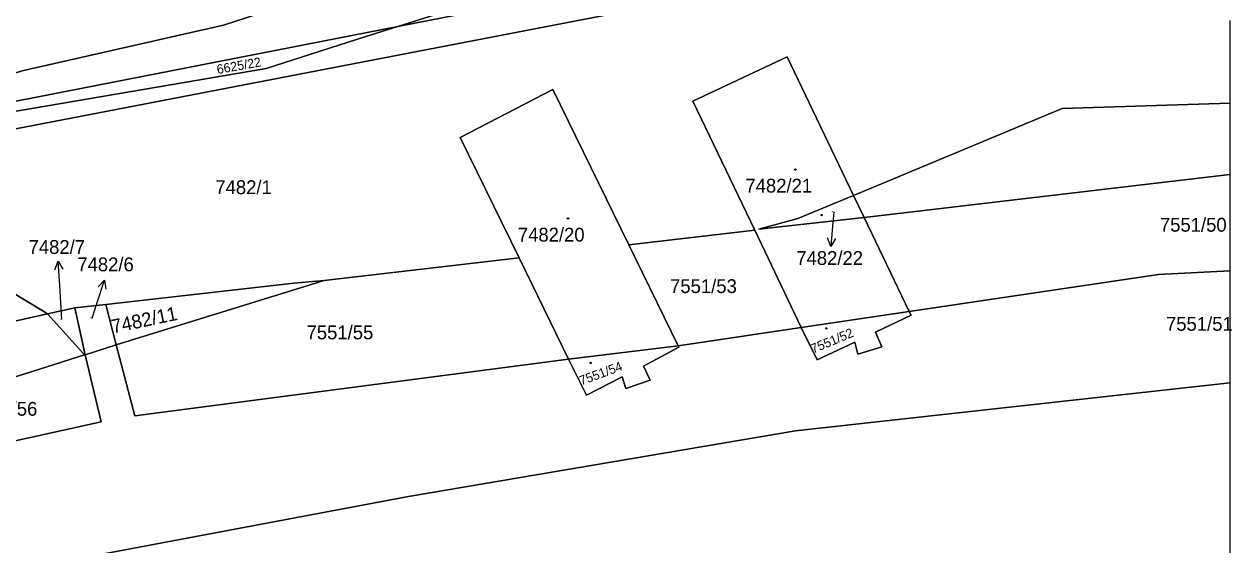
# Model space of a CAD drawing. Extents: x -596233 to -595156, y -1161235 to -1159375.
# Drawn here: x -595306.6 to -595158, y -1159786.6 to -1159722.6 of the extents above; entities that cross this region are included whole.
import ezdxf

# ---------------------------------------------------------------- set-up
doc = ezdxf.new("R2010")
doc.units = 0
for name, color, linetype in [('KN_KULTURY', 7, 'Continuous'), ('KN_PARC_CIS_POM', 7, 'Continuous'), ('KN_PARC_CIS_POZ', 7, 'Continuous'), ('KN_PARC_CIS_STAV', 7, 'Continuous'), ('KN_PARC_PLOCHA', 7, 'Continuous'), ('PARC_C_SIPKA', 7, 'Continuous'), ('parcely_l', 7, 'Continuous')]:
    doc.layers.add(name, color=color, linetype=linetype)

msp = doc.modelspace()

# ---------------------------------------------------------------- linework, layer by layer
at = {"layer": 'KN_KULTURY'}
for centre, radius in [((-595211.69, -1159740.48), 0.09), ((-595211.69, -1159740.48), 0.0398), ((-595239.68, -1159746.5), 0.09), ((-595239.68, -1159746.5), 0.0398), ((-595208.47, -1159746.08), 0.09), ((-595208.47, -1159746.08), 0.0398), ((-595207.87, -1159760.02), 0.09), ((-595207.87, -1159760.02), 0.0398), ((-595236.91, -1159764.26), 0.09), ((-595236.91, -1159764.26), 0.0398)]:
    msp.add_circle(centre, radius, dxfattribs=at)
at = {"layer": 'KN_PARC_PLOCHA'}
for points in [[(-595178.04, -1159699.62), (-595175.98, -1159699.65), (-595184.43, -1159703.8), (-595198.66, -1159707), (-595214.86, -1159709.76), (-595225.53, -1159710.69), (-595228.25, -1159712.03), (-595231.42, -1159713.6), (-595260.63, -1159722.87), (-595314.6, -1159733.43), (-595324.68, -1159735.4), (-595324.36, -1159734.5), (-595322.22, -1159733.17), (-595306.88, -1159728.35), (-595282.07, -1159722.7), (-595261.09, -1159715.88), (-595247.44, -1159709.89), (-595235.47, -1159703.38), (-595227.59, -1159700.41), (-595214.08, -1159698.64), (-595211.58, -1159698.2), (-595197.46, -1159699.01)], [(-595198.04, -1159709.67), (-595202.08, -1159711.41), (-595260.63, -1159722.87), (-595231.42, -1159713.6), (-595228.25, -1159712.03), (-595225.6, -1159711.59), (-595214.86, -1159709.76), (-595198.66, -1159707)], [(-595197.15, -1159712.61), (-595203.12, -1159715.28), (-595317.71, -1159737.38), (-595315.56, -1159734.65), (-595276.82, -1159728.04), (-595264.58, -1159724.12), (-595260.63, -1159722.87), (-595202.08, -1159711.41), (-595198.04, -1159709.67), (-595197.46, -1159712.13)], [(-595315.56, -1159734.65), (-595314.6, -1159733.43), (-595260.63, -1159722.87), (-595264.58, -1159724.12), (-595276.82, -1159728.04)], [(-595204.53, -1159743.65), (-595211.41, -1159746.51), (-595216.18, -1159747.82), (-595203.22, -1159746.36), (-595197.69, -1159757.95), (-595210.97, -1159759.92), (-595216.67, -1159747.94), (-595224.31, -1159732.07), (-595212.72, -1159726.6)], [(-595232.19, -1159749.75), (-595226.13, -1159762.17), (-595239.63, -1159763.82), (-595245.69, -1159751.33), (-595252.96, -1159736.54), (-595241.57, -1159730.64)], [(-595158.2304, -1159741.1028), (-595203.22, -1159746.36), (-595204.53, -1159743.65), (-595178.87, -1159732.97), (-595158.2304, -1159732.2986)], [(-595158.2304, -1159752.9509), (-595167, -1159753.39), (-595197.69, -1159757.95), (-595203.22, -1159746.36), (-595158.2304, -1159741.1028)], [(-595203.22, -1159746.36), (-595216.18, -1159747.82), (-595211.41, -1159746.51), (-595204.53, -1159743.65)], [(-595210.97, -1159759.92), (-595226.13, -1159762.17), (-595232.19, -1159749.75), (-595216.67, -1159747.94)], [(-595303.74, -1159758.24), (-595321.05, -1159762.08), (-595322.66, -1159758.73), (-595317.59, -1159756.48), (-595316.79, -1159756.86), (-595314.73, -1159752.21), (-595319.1, -1159750.26), (-595318.66, -1159749.25), (-595303.99, -1159758.08)], [(-595239.63, -1159763.82), (-595292.99, -1159770.76), (-595295.31, -1159762.02), (-595269.71, -1159754.14), (-595245.69, -1159751.33)], [(-595295.31, -1159762.02), (-595296.57, -1159757.06), (-595273.44, -1159754.45), (-595269.71, -1159754.14)], [(-595299.13, -1159763.26), (-595299.19, -1159763.28), (-595303.74, -1159758.24), (-595300.39, -1159757.49)], [(-595295.31, -1159762.02), (-595299.13, -1159763.26), (-595300.39, -1159757.49), (-595296.57, -1159757.06)], [(-595299.19, -1159763.28), (-595317.66, -1159769.15), (-595321.05, -1159762.08), (-595303.74, -1159758.24)], [(-595210.97, -1159759.92), (-595197.69, -1159757.95), (-595197.44, -1159758.4), (-595201.82, -1159760.48), (-595201.03, -1159762.29), (-595204.01, -1159763.17), (-595204.39, -1159761.7), (-595209, -1159763.88)], [(-595239.63, -1159763.82), (-595226.13, -1159762.17), (-595226.02, -1159762.34), (-595230.39, -1159764.66), (-595229.56, -1159766.38), (-595232.55, -1159767.39), (-595233, -1159765.96), (-595237.4, -1159768.21)], [(-595314.63, -1159775.37), (-595317.66, -1159769.15), (-595299.19, -1159763.28), (-595299.13, -1159763.26), (-595297.13, -1159771.51)]]:
    msp.add_lwpolyline(points, close=True, dxfattribs=at)
for points in [[(-595261.09, -1159715.88), (-595282.07, -1159722.7), (-595306.88, -1159728.35), (-595322.22, -1159733.17), (-595324.36, -1159734.5), (-595324.68, -1159735.4), (-595333.08, -1159737.04), (-595324.41, -1159708.81)], [(-595317.71, -1159737.38), (-595203.12, -1159715.28)], [(-595158.2304, -1159722.1528), (-595158.2304, -1159732.2986), (-595178.87, -1159732.97), (-595204.53, -1159743.65), (-595212.72, -1159726.6), (-595224.31, -1159732.07), (-595216.67, -1159747.94), (-595232.19, -1159749.75), (-595241.57, -1159730.64), (-595252.96, -1159736.54), (-595245.69, -1159751.33), (-595269.71, -1159754.14), (-595273.44, -1159754.45), (-595296.57, -1159757.06), (-595300.39, -1159757.49), (-595303.74, -1159758.24), (-595303.99, -1159758.08), (-595318.66, -1159749.25)], [(-595314.63, -1159775.37), (-595297.13, -1159771.51), (-595299.13, -1159763.26), (-595295.31, -1159762.02), (-595292.99, -1159770.76), (-595239.63, -1159763.82), (-595237.4, -1159768.21), (-595233, -1159765.96), (-595232.55, -1159767.39), (-595229.56, -1159766.38), (-595230.39, -1159764.66), (-595226.02, -1159762.34), (-595226.13, -1159762.17), (-595210.97, -1159759.92), (-595209, -1159763.88), (-595204.39, -1159761.7), (-595204.01, -1159763.17), (-595201.03, -1159762.29), (-595201.82, -1159760.48), (-595197.44, -1159758.4), (-595197.69, -1159757.95), (-595167, -1159753.39), (-595158.2304, -1159752.9509), (-595158.2304, -1159766.6937), (-595211.67, -1159772.6), (-595259.3, -1159780.7), (-595307.73, -1159789.8)], [(-595307.73, -1159789.8), (-595259.3, -1159780.7), (-595211.67, -1159772.6), (-595158.2304, -1159766.6937), (-595158.2304, -1159788.2487), (-595163.89, -1159788.89), (-595172.75, -1159793.25), (-595184.83, -1159798.43), (-595186.18, -1159795.92), (-595214.39, -1159802.25), (-595214.66, -1159813.46), (-595194.33, -1159823.23), (-595181.96, -1159850.32), (-595232.71, -1159856.74), (-595234.37, -1159856.9), (-595237.05, -1159851.45), (-595246.83, -1159828.43), (-595255.44, -1159810.27), (-595260.43, -1159799.69), (-595271.48, -1159788.63), (-595281.12, -1159791.61), (-595295.2, -1159797.86), (-595322.51, -1159811.03)]]:
    msp.add_lwpolyline(points, dxfattribs=at)
at = {"layer": 'PARC_C_SIPKA'}
for points in [[(-595206.96, -1159745.72), (-595207.07, -1159746.94), (-595207.3397, -1159749.9279)], [(-595206.7518, -1159748.9769), (-595207.3397, -1159749.9279), (-595207.7478, -1159748.887)], [(-595302.8692, -1159752.7936), (-595302.4301, -1159751.7654), (-595301.871, -1159752.7336)], [(-595302, -1159758.92), (-595302.25, -1159754.76), (-595302.4301, -1159751.7654)], [(-595298.27, -1159758.77), (-595297.67, -1159756.95), (-595296.725, -1159754.1027)], [(-595297.5145, -1159754.8943), (-595296.725, -1159754.1027), (-595296.5654, -1159755.2093)]]:
    msp.add_lwpolyline(points, dxfattribs=at)
at = {"layer": 'parcely_l'}
for points in [[(-595227.59, -1159700.41), (-595235.47, -1159703.38), (-595247.44, -1159709.89), (-595261.09, -1159715.88), (-595282.07, -1159722.7), (-595306.88, -1159728.35), (-595322.22, -1159733.17), (-595324.36, -1159734.5), (-595324.68, -1159735.4)], [(-595198.04, -1159709.67), (-595202.08, -1159711.41), (-595260.63, -1159722.87)], [(-595197.15, -1159712.61), (-595203.12, -1159715.28), (-595317.71, -1159737.38)], [(-595260.63, -1159722.87), (-595231.42, -1159713.6), (-595228.25, -1159712.03)], [(-595315.56, -1159734.65), (-595276.82, -1159728.04), (-595264.58, -1159724.12), (-595260.63, -1159722.87)], [(-595260.63, -1159722.87), (-595314.6, -1159733.43)], [(-595158.2304, -1159722.1528), (-595158.2304, -1159732.2986)], [(-595216.67, -1159747.94), (-595224.31, -1159732.07), (-595212.72, -1159726.6), (-595204.53, -1159743.65)], [(-595245.69, -1159751.33), (-595252.96, -1159736.54), (-595241.57, -1159730.64), (-595232.19, -1159749.75)], [(-595204.53, -1159743.65), (-595178.87, -1159732.97), (-595158.2304, -1159732.2986)], [(-595158.2304, -1159732.2986), (-595158.2304, -1159741.1028)], [(-595158.2304, -1159741.1028), (-595203.22, -1159746.36)], [(-595158.2304, -1159741.1028), (-595158.2304, -1159752.9509)], [(-595203.22, -1159746.36), (-595216.18, -1159747.82), (-595211.41, -1159746.51), (-595204.53, -1159743.65)], [(-595203.22, -1159746.36), (-595204.53, -1159743.65)], [(-595203.22, -1159746.36), (-595197.69, -1159757.95)], [(-595232.19, -1159749.75), (-595216.67, -1159747.94)], [(-595216.67, -1159747.94), (-595210.97, -1159759.92)], [(-595318.66, -1159749.25), (-595303.99, -1159758.08), (-595303.74, -1159758.24)], [(-595226.13, -1159762.17), (-595232.19, -1159749.75)], [(-595269.71, -1159754.14), (-595245.69, -1159751.33)], [(-595245.69, -1159751.33), (-595239.63, -1159763.82)], [(-595197.69, -1159757.95), (-595167, -1159753.39), (-595158.2304, -1159752.9509)], [(-595158.2304, -1159752.9509), (-595158.2304, -1159766.6937)], [(-595269.71, -1159754.14), (-595273.44, -1159754.45), (-595296.57, -1159757.06)], [(-595295.31, -1159762.02), (-595269.71, -1159754.14)], [(-595303.74, -1159758.24), (-595300.39, -1159757.49)], [(-595300.39, -1159757.49), (-595296.57, -1159757.06)], [(-595299.13, -1159763.26), (-595300.39, -1159757.49)], [(-595296.57, -1159757.06), (-595295.31, -1159762.02)], [(-595321.05, -1159762.08), (-595303.74, -1159758.24)], [(-595303.74, -1159758.24), (-595299.19, -1159763.28)], [(-595210.97, -1159759.92), (-595209, -1159763.88), (-595204.39, -1159761.7), (-595204.01, -1159763.17), (-595201.03, -1159762.29), (-595201.82, -1159760.48), (-595197.44, -1159758.4), (-595197.69, -1159757.95)], [(-595197.69, -1159757.95), (-595210.97, -1159759.92)], [(-595210.97, -1159759.92), (-595226.13, -1159762.17)], [(-595299.13, -1159763.26), (-595295.31, -1159762.02)], [(-595239.63, -1159763.82), (-595292.99, -1159770.76), (-595295.31, -1159762.02)], [(-595239.63, -1159763.82), (-595226.13, -1159762.17)], [(-595226.13, -1159762.17), (-595226.02, -1159762.34), (-595230.39, -1159764.66), (-595229.56, -1159766.38), (-595232.55, -1159767.39), (-595233, -1159765.96), (-595237.4, -1159768.21), (-595239.63, -1159763.82)], [(-595299.19, -1159763.28), (-595317.66, -1159769.15)], [(-595299.13, -1159763.26), (-595297.13, -1159771.51), (-595314.63, -1159775.37)], [(-595299.19, -1159763.28), (-595299.13, -1159763.26)], [(-595158.2304, -1159766.6937), (-595211.67, -1159772.6), (-595259.3, -1159780.7), (-595307.73, -1159789.8)], [(-595158.2304, -1159766.6937), (-595158.2304, -1159788.2487)]]:
    msp.add_lwpolyline(points, dxfattribs=at)

# ---------------------------------------------------------------- texts
at = {"layer": 'KN_PARC_CIS_POM'}
for s, p in [('7482/22', (-595207.2933, -1159745.72)), ('7482/7', (-595302.2833, -1159758.92)), ('7482/6', (-595298.5533, -1159758.77))]:
    msp.add_text(s, height=0.1, dxfattribs=at).set_placement(p)
at = {"layer": 'KN_PARC_CIS_POZ'}
for s, height, rotation, p in [('6625/22', 1.14, 10.004819, (-595282.8122, -1159728.7302)), ('7482/11', 1.7, 11.948272, (-595295.6938, -1159760.6531))]:
    msp.add_text(s, height=height, rotation=rotation, dxfattribs=at).set_placement(p)
for s, p in [('7482/1', (-595283.0966, -1159743.5)), ('7551/50', (-595166.8193, -1159748.12)), ('7482/7', (-595306.0866, -1159750.85)), ('7482/6', (-595300.0866, -1159752.99)), ('7551/53', (-595227.1166, -1159755.67)), ('7551/51', (-595166.0693, -1159760.31)), ('7551/55', (-595271.8666, -1159761.36)), ('7551/56', (-595313.2266, -1159770.76))]:
    msp.add_text(s, height=1.7, dxfattribs=at).set_placement(p)
at = {"layer": 'KN_PARC_CIS_STAV'}
for s, p in [('7482/21', (-595217.8466, -1159743.31)), ('7482/20', (-595245.8566, -1159749.34)), ('7482/22', (-595211.5816, -1159752.21))]:
    msp.add_text(s, height=1.7, dxfattribs=at).set_placement(p)
for s, rotation, p in [('7551/52', 22.755761, (-595209.5042, -1159763.1198)), ('7551/54', 20.33457, (-595238.0431, -1159767.0405))]:
    msp.add_text(s, height=1.14, rotation=rotation, dxfattribs=at).set_placement(p)

doc.saveas('drawing.dxf')
